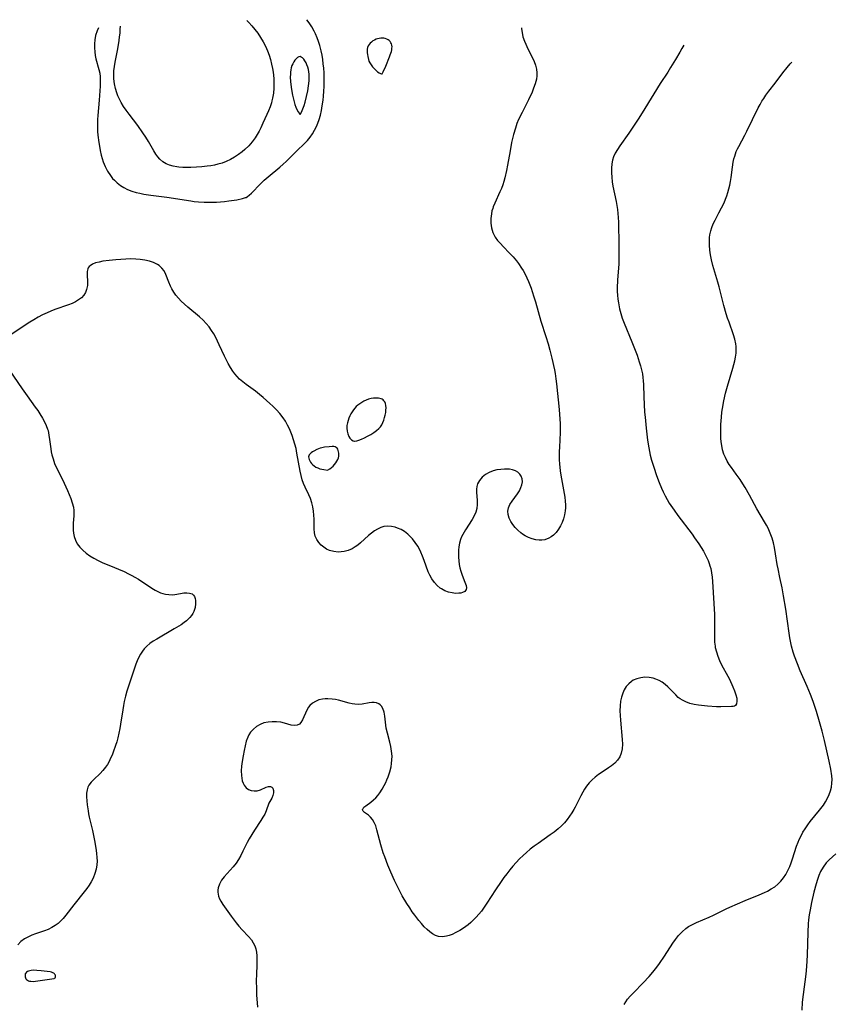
# Model space of a CAD drawing. Header units: inches. Extents: x 1073367 to 1082519, y 1569854 to 1574957.
# Tile 452 of 565: x 1078256 to 1078554, y 1574413 to 1574773. Entities that reach past the tile are written whole.
import ezdxf

# ---------------------------------------------------------------- set-up
doc = ezdxf.new("R2010")
doc.units = ezdxf.units.IN
doc.header["$MEASUREMENT"] = 0
doc.layers.add('CGG_CurvaNivelLidar_v1', color=7, linetype='Continuous', lineweight=30, true_color=0x008008)

msp = doc.modelspace()

# ---------------------------------------------------------------- linework, layer by layer
at = {"layer": 'CGG_CurvaNivelLidar_v1'}
for points in [[(1078338.9428, 1574772.6655, 70), (1078339.6926, 1574771.9028, 70), (1078340.8236, 1574770.6363, 70), (1078341.9061, 1574769.3207, 70), (1078342.9355, 1574767.9608, 70), (1078343.9748, 1574766.4484, 70), (1078344.9287, 1574764.8859, 70), (1078345.7764, 1574763.2685, 70), (1078346.5204, 1574761.5419, 70), (1078347.0938, 1574759.9549, 70), (1078347.5901, 1574758.3391, 70), (1078348.0104, 1574756.7012, 70), (1078348.3494, 1574755.0461, 70), (1078348.5495, 1574753.759, 70), (1078348.7706, 1574751.4422, 70), (1078348.8306, 1574749.6262, 70), (1078348.7914, 1574747.8187, 70), (1078348.6436, 1574746.029, 70), (1078348.3679, 1574744.2678, 70), (1078348.1326, 1574743.2448, 70), (1078347.9292, 1574742.5283, 70), (1078347.4336, 1574741.0709, 70), (1078346.8628, 1574739.6296, 70), (1078346.2455, 1574738.1967, 70), (1078344.8375, 1574735.0581, 70), (1078344.0436, 1574733.3645, 70), (1078343.4119, 1574732.1125, 70), (1078342.735, 1574730.8919, 70), (1078341.9967, 1574729.7151, 70), (1078340.8698, 1574728.1997, 70), (1078339.6195, 1574726.7876, 70), (1078338.2625, 1574725.4824, 70), (1078337.2118, 1574724.5976, 70), (1078335.872, 1574723.5699, 70), (1078334.4324, 1574722.6005, 70), (1078332.9265, 1574721.7349, 70), (1078331.3537, 1574720.9948, 70), (1078329.8744, 1574720.4515, 70), (1078328.35, 1574720.015, 70), (1078327.0576, 1574719.7222, 70), (1078325.7478, 1574719.4832, 70), (1078324.4256, 1574719.2907, 70), (1078322.4343, 1574719.0755, 70), (1078320.4714, 1574718.9278, 70), (1078318.5186, 1574718.8468, 70), (1078317.0288, 1574718.8399, 70), (1078315.5612, 1574718.8898, 70), (1078314.125, 1574719.0075, 70), (1078313.2984, 1574719.1139, 70), (1078311.9575, 1574719.362, 70), (1078310.6795, 1574719.718, 70), (1078309.482, 1574720.212, 70), (1078308.2463, 1574720.9685, 70), (1078307.15, 1574721.922, 70), (1078306.3859, 1574722.8003, 70), (1078305.6876, 1574723.7649, 70), (1078304.92, 1574724.9699, 70), (1078302.9666, 1574728.3374, 70), (1078301.9899, 1574729.9279, 70), (1078300.9528, 1574731.5072, 70), (1078299.0585, 1574734.2062, 70), (1078295.8944, 1574738.4015, 70), (1078294.8464, 1574739.8262, 70), (1078293.8856, 1574741.2117, 70), (1078292.9996, 1574742.6268, 70), (1078292.2235, 1574744.0883, 70), (1078291.784, 1574745.0962, 70), (1078291.405, 1574746.1283, 70), (1078290.917, 1574747.8032, 70), (1078290.5613, 1574749.5141, 70), (1078290.3408, 1574751.2493, 70), (1078290.2683, 1574752.9987, 70), (1078290.2827, 1574753.6307, 70), (1078290.3175, 1574754.2297, 70), (1078290.4977, 1574755.8144, 70), (1078290.7693, 1574757.3991, 70), (1078291.7294, 1574762.2431, 70), (1078292.2299, 1574765.3273, 70), (1078292.4152, 1574766.7186, 70), (1078292.5561, 1574768.0588, 70), (1078292.6544, 1574769.4572, 70), (1078292.698, 1574770.5749, 70)], [(1078338.5, 1574707.8063, 70), (1078338.6907, 1574707.8786, 70), (1078339.1262, 1574708.1863, 70), (1078339.763, 1574708.7146, 70), (1078340.5973, 1574709.4891, 70), (1078343.9083, 1574712.8547, 70), (1078345.267, 1574714.1782, 70), (1078346.7269, 1574715.4758, 70), (1078350.9973, 1574718.9857, 70), (1078352.2102, 1574720.0223, 70), (1078353.345, 1574721.067, 70), (1078354.4462, 1574722.141, 70), (1078357.225, 1574724.9081, 70), (1078359.9847, 1574727.5734, 70), (1078361.0793, 1574728.7373, 70), (1078362.0955, 1574729.9621, 70), (1078362.9575, 1574731.1872, 70), (1078363.7272, 1574732.4763, 70), (1078364.4062, 1574733.8208, 70), (1078364.938, 1574735.073, 70), (1078365.3958, 1574736.3602, 70), (1078365.8636, 1574737.992, 70), (1078366.2447, 1574739.6586, 70), (1078366.5598, 1574741.3502, 70), (1078366.8789, 1574743.5141, 70), (1078367.0361, 1574744.9696, 70), (1078367.1674, 1574746.7434, 70), (1078367.2427, 1574748.5239, 70), (1078367.2685, 1574750.3071, 70), (1078367.2458, 1574752.0895, 70), (1078367.1907, 1574753.4921, 70), (1078367.0705, 1574755.2312, 70), (1078366.9196, 1574756.8222, 70), (1078366.7256, 1574758.4043, 70), (1078366.4765, 1574759.9731, 70), (1078366.1564, 1574761.5236, 70), (1078365.6262, 1574763.4708, 70), (1078365.1499, 1574764.9081, 70), (1078364.6136, 1574766.3221, 70), (1078364.0178, 1574767.7092, 70), (1078363.5373, 1574768.7127, 70), (1078362.686, 1574770.2737, 70), (1078361.7422, 1574771.7796, 70), (1078360.9209, 1574772.9372, 70)], [(1078439.4742, 1574770.0172, 70), (1078439.4685, 1574769.5934, 70), (1078439.6073, 1574768.2904, 70), (1078439.963, 1574766.6854, 70), (1078440.4879, 1574765.079, 70), (1078440.9456, 1574763.9504, 70), (1078441.7318, 1574762.2965, 70), (1078443.3952, 1574759.0239, 70), (1078444.0017, 1574757.6556, 70), (1078444.5044, 1574756.278, 70), (1078444.8676, 1574754.8868, 70), (1078445.0407, 1574753.4886, 70), (1078445.0118, 1574752.3385, 70), (1078444.8473, 1574751.184, 70), (1078444.4232, 1574749.5112, 70), (1078443.8389, 1574747.829, 70), (1078443.2722, 1574746.4281, 70), (1078441.9838, 1574743.6157, 70), (1078439.611, 1574738.9619, 70), (1078438.3609, 1574736.3574, 70), (1078437.7583, 1574734.906, 70), (1078437.1842, 1574733.2775, 70), (1078436.4921, 1574730.8728, 70), (1078435.8218, 1574727.9451, 70), (1078435.2383, 1574724.9659, 70), (1078434.3142, 1574719.678, 70), (1078433.9493, 1574717.748, 70), (1078433.3525, 1574715.0779, 70), (1078432.9903, 1574713.7685, 70), (1078432.5584, 1574712.4484, 70), (1078432.0721, 1574711.1532, 70), (1078431.5411, 1574709.8838, 70), (1078429.6651, 1574705.8159, 70), (1078429.1127, 1574704.4866, 70), (1078428.8758, 1574703.8337, 70), (1078428.6023, 1574702.9267, 70), (1078428.3909, 1574701.9272, 70), (1078428.2105, 1574700.2032, 70), (1078428.239, 1574698.4716, 70), (1078428.4805, 1574696.7635, 70), (1078428.9582, 1574695.1129, 70), (1078429.2915, 1574694.3333, 70), (1078429.8166, 1574693.3776, 70), (1078430.6823, 1574692.1515, 70), (1078431.6798, 1574690.9792, 70), (1078432.697, 1574689.9047, 70), (1078435.0706, 1574687.5057, 70), (1078436.3616, 1574686.1342, 70), (1078437.59, 1574684.6998, 70), (1078438.3464, 1574683.7094, 70), (1078439.4554, 1574682.0477, 70), (1078440.0158, 1574681.0959, 70), (1078440.7029, 1574679.8188, 70), (1078441.3433, 1574678.512, 70), (1078441.9411, 1574677.1802, 70), (1078442.9268, 1574674.7082, 70), (1078443.3744, 1574673.4512, 70), (1078443.988, 1574671.5626, 70), (1078444.555, 1574669.656, 70), (1078446.5429, 1574662.5794, 70), (1078448.3334, 1574657.0264, 70), (1078449.1685, 1574654.2837, 70), (1078449.7834, 1574652.0451, 70), (1078450.5084, 1574649.1053, 70), (1078451.4421, 1574644.7874, 70), (1078451.6964, 1574643.4192, 70), (1078451.9922, 1574641.5193, 70), (1078452.234, 1574639.6103, 70), (1078453.1938, 1574630.2416, 70), (1078453.4917, 1574626.7783, 70), (1078453.5817, 1574625.1285, 70), (1078453.6135, 1574623.4799, 70), (1078453.5765, 1574621.8808, 70), (1078453.2654, 1574616.5071, 70), (1078453.2052, 1574614.9367, 70), (1078453.1929, 1574613.3637, 70), (1078453.2392, 1574611.8829, 70), (1078453.3363, 1574610.4007, 70), (1078453.6067, 1574607.7901, 70), (1078453.8142, 1574606.2895, 70), (1078455.2105, 1574598.1716, 70), (1078455.3906, 1574596.7466, 70), (1078455.4959, 1574595.3356, 70), (1078455.5082, 1574594.261, 70), (1078455.4448, 1574593.1998, 70), (1078455.2097, 1574591.7352, 70), (1078454.8225, 1574590.3107, 70), (1078454.3077, 1574588.9442, 70), (1078453.6751, 1574587.6425, 70), (1078452.9291, 1574586.4234, 70), (1078452.0752, 1574585.3122, 70), (1078451.1131, 1574584.3389, 70), (1078450.2872, 1574583.6979, 70), (1078449.4032, 1574583.1716, 70), (1078447.8972, 1574582.6038, 70), (1078446.9175, 1574582.4439, 70), (1078445.9115, 1574582.424, 70), (1078444.6018, 1574582.5841, 70), (1078443.2919, 1574582.9243, 70), (1078442.0028, 1574583.4203, 70), (1078440.7569, 1574584.0573, 70), (1078439.7717, 1574584.6869, 70), (1078439.1569, 1574585.1446, 70), (1078438.0954, 1574586.0734, 70), (1078437.1329, 1574587.0862, 70), (1078436.2779, 1574588.1567, 70), (1078435.545, 1574589.2625, 70), (1078434.8947, 1574590.5289, 70), (1078434.4835, 1574591.8003, 70), (1078434.3826, 1574593.0638, 70), (1078434.6473, 1574594.3157, 70), (1078435.2035, 1574595.5492, 70), (1078435.9551, 1574596.7663, 70), (1078437.9039, 1574599.4583, 70), (1078438.6279, 1574600.5568, 70), (1078439.2215, 1574601.6707, 70), (1078439.602, 1574602.7249, 70), (1078439.7711, 1574603.7718, 70), (1078439.6782, 1574604.8676, 70), (1078439.3079, 1574605.8802, 70), (1078438.7752, 1574606.6559, 70), (1078438.0723, 1574607.3125, 70), (1078437.2227, 1574607.8271, 70), (1078436.1555, 1574608.2052, 70), (1078434.9768, 1574608.4147, 70), (1078433.7225, 1574608.4812, 70), (1078433.2113, 1574608.4725, 70), (1078431.8286, 1574608.3668, 70), (1078430.4394, 1574608.1413, 70), (1078429.0773, 1574607.7868, 70), (1078427.5713, 1574607.198, 70), (1078426.1967, 1574606.4248, 70), (1078424.9976, 1574605.4656, 70), (1078424.0351, 1574604.3491, 70), (1078423.3703, 1574603.0926, 70), (1078423.1059, 1574602.1038, 70), (1078422.9907, 1574601.0633, 70), (1078422.9814, 1574599.9872, 70), (1078423.2051, 1574596.9465, 70), (1078423.2615, 1574595.4962, 70), (1078423.1327, 1574594.067, 70), (1078422.7362, 1574592.6787, 70), (1078422.1157, 1574591.3121, 70), (1078421.339, 1574589.959, 70), (1078418.9116, 1574586.2544, 70), (1078418.4025, 1574585.4146, 70), (1078417.9307, 1574584.5559, 70), (1078417.4881, 1574583.6233, 70), (1078417.1182, 1574582.6615, 70), (1078416.7609, 1574581.3626, 70), (1078416.5275, 1574580.0237, 70), (1078416.4032, 1574578.7625, 70), (1078416.3562, 1574577.4898, 70), (1078416.3804, 1574576.2161, 70), (1078416.4784, 1574574.8835, 70), (1078416.6461, 1574573.5752, 70), (1078416.8874, 1574572.2854, 70), (1078417.2123, 1574571.0537, 70), (1078417.7001, 1574569.703, 70), (1078418.7469, 1574567.1065, 70), (1078419.1191, 1574565.9031, 70), (1078419.2488, 1574565.0538, 70), (1078419.1401, 1574564.3393, 70), (1078418.6401, 1574563.7013, 70), (1078417.8063, 1574563.2597, 70), (1078417.2778, 1574563.1099, 70), (1078416.4906, 1574562.9951, 70), (1078415.2978, 1574562.9927, 70), (1078414.0233, 1574563.1553, 70), (1078412.7153, 1574563.4746, 70), (1078411.4185, 1574563.9536, 70), (1078410.1775, 1574564.6067, 70), (1078409.7252, 1574564.9078, 70), (1078408.5787, 1574565.8617, 70), (1078407.5435, 1574566.9931, 70), (1078406.6284, 1574568.2682, 70), (1078405.848, 1574569.6639, 70), (1078405.3103, 1574570.8937, 70), (1078403.843, 1574575.0329, 70), (1078403.255, 1574576.5753, 70), (1078402.597, 1574578.0888, 70), (1078402.2921, 1574578.7132, 70), (1078401.4774, 1574580.1978, 70), (1078400.5676, 1574581.6057, 70), (1078399.5585, 1574582.9144, 70), (1078398.7446, 1574583.8022, 70), (1078397.7798, 1574584.6921, 70), (1078396.6072, 1574585.5713, 70), (1078395.3691, 1574586.308, 70), (1078394.0841, 1574586.8947, 70), (1078393.2492, 1574587.182, 70), (1078391.8623, 1574587.4884, 70), (1078390.4721, 1574587.574, 70), (1078389.1025, 1574587.4106, 70), (1078387.9335, 1574587.0432, 70), (1078386.7949, 1574586.4992, 70), (1078385.6834, 1574585.8189, 70), (1078384.5706, 1574585.016, 70), (1078383.4825, 1574584.1363, 70), (1078380.5075, 1574581.4828, 70), (1078379.5296, 1574580.6805, 70), (1078378.5162, 1574579.9531, 70), (1078377.4602, 1574579.329, 70), (1078376.0093, 1574578.7072, 70), (1078374.5062, 1574578.3091, 70), (1078373.4194, 1574578.1611, 70), (1078372.3352, 1574578.1178, 70), (1078370.7105, 1574578.2454, 70), (1078369.1736, 1574578.6405, 70), (1078368.069, 1574579.1597, 70), (1078367.0528, 1574579.8356, 70), (1078366.1288, 1574580.6323, 70), (1078365.2394, 1574581.6097, 70), (1078364.5087, 1574582.688, 70), (1078363.9839, 1574583.8662, 70), (1078363.6898, 1574585.1888, 70), (1078363.5763, 1574586.5988, 70), (1078363.535, 1574590.1788, 70), (1078363.4852, 1574591.617, 70), (1078363.3604, 1574593.0608, 70), (1078363.1028, 1574594.6251, 70), (1078362.719, 1574596.1654, 70), (1078362.2143, 1574597.6666, 70), (1078361.6217, 1574599.0705, 70), (1078360.3141, 1574601.8094, 70), (1078359.7033, 1574603.186, 70), (1078359.1964, 1574604.5902, 70), (1078358.7752, 1574606.1218, 70), (1078358.4287, 1574607.7053, 70), (1078357.2776, 1574614.3417, 70), (1078356.9299, 1574615.9596, 70), (1078356.5283, 1574617.5683, 70), (1078356.0709, 1574619.1616, 70), (1078355.5524, 1574620.7321, 70), (1078355.0894, 1574621.9601, 70), (1078354.5731, 1574623.162, 70), (1078353.8614, 1574624.5835, 70), (1078353.0617, 1574625.953, 70), (1078352.1759, 1574627.265, 70), (1078351.0082, 1574628.7503, 70), (1078349.7462, 1574630.1561, 70), (1078348.4148, 1574631.4917, 70), (1078347.4074, 1574632.4369, 70), (1078344.9631, 1574634.6482, 70), (1078343.569, 1574635.8197, 70), (1078342.1393, 1574636.948, 70), (1078338.7457, 1574639.4385, 70), (1078337.5014, 1574640.3955, 70), (1078336.3195, 1574641.4112, 70), (1078335.4169, 1574642.3111, 70), (1078334.5784, 1574643.2723, 70), (1078333.8057, 1574644.2912, 70), (1078332.9156, 1574645.6653, 70), (1078332.1035, 1574647.1051, 70), (1078330.7503, 1574649.8055, 70), (1078328.8555, 1574653.902, 70), (1078327.5474, 1574656.5924, 70), (1078326.8167, 1574657.9371, 70), (1078326.0272, 1574659.2368, 70), (1078325.1602, 1574660.4764, 70), (1078324.0936, 1574661.764, 70), (1078322.93, 1574662.9711, 70), (1078321.6047, 1574664.1879, 70), (1078317.3105, 1574667.7637, 70), (1078316.084, 1574668.8277, 70), (1078314.9168, 1574669.9331, 70), (1078313.9297, 1574670.9881, 70), (1078313.0234, 1574672.0917, 70), (1078312.2091, 1574673.2414, 70), (1078311.5015, 1574674.4361, 70), (1078311.0397, 1574675.3783, 70), (1078310.4348, 1574676.8451, 70), (1078309.3178, 1574679.7079, 70), (1078308.6507, 1574681.0092, 70), (1078307.8908, 1574682.0539, 70), (1078307.29, 1574682.6438, 70), (1078306.8641, 1574682.9781, 70), (1078306.2135, 1574683.3964, 70), (1078304.8279, 1574684.0481, 70), (1078303.2995, 1574684.5384, 70), (1078301.666, 1574684.8993, 70), (1078299.9577, 1574685.1518, 70), (1078298.3485, 1574685.2964, 70), (1078296.4152, 1574685.36, 70), (1078294.6214, 1574685.3222, 70), (1078292.8285, 1574685.2166, 70), (1078291.0516, 1574685.0661, 70), (1078288.6061, 1574684.8106, 70), (1078286.323, 1574684.5026, 70), (1078284.9193, 1574684.2378, 70), (1078283.6359, 1574683.8999, 70), (1078282.5121, 1574683.4619, 70), (1078281.597, 1574682.8901, 70), (1078281.2882, 1574682.5992, 70), (1078280.9291, 1574682.1062, 70), (1078280.7683, 1574681.7678, 70), (1078280.5374, 1574680.737, 70), (1078280.5358, 1574679.5673, 70), (1078280.7154, 1574677, 70), (1078280.6372, 1574675.5972, 70), (1078280.3446, 1574674.2074, 70), (1078279.9141, 1574673.1208, 70), (1078279.2966, 1574672.1206, 70), (1078278.4371, 1574671.191, 70), (1078277.3966, 1574670.3823, 70), (1078276.2747, 1574669.7136, 70), (1078275.052, 1574669.1255, 70), (1078273.7526, 1574668.6032, 70), (1078268.7015, 1574666.8653, 70), (1078267.2742, 1574666.3101, 70), (1078265.8575, 1574665.6987, 70), (1078264.2151, 1574664.9084, 70), (1078262.5998, 1574664.0496, 70), (1078261.0156, 1574663.1314, 70), (1078259.5308, 1574662.2051, 70), (1078251.6614, 1574657.0481, 70)], [(1078284.6228, 1574769.9195, 70), (1078284.1602, 1574768.8291, 70), (1078283.6246, 1574767.0968, 70), (1078283.3175, 1574765.585, 70), (1078283.1624, 1574764.042, 70), (1078283.1682, 1574762.6219, 70), (1078283.2935, 1574761.2006, 70), (1078283.5125, 1574759.7885, 70), (1078283.7441, 1574758.6723, 70), (1078284.8345, 1574754.6576, 70), (1078285.1219, 1574753.3092, 70), (1078285.2806, 1574752.0732, 70), (1078285.3449, 1574750.3391, 70), (1078285.286, 1574748.5764, 70), (1078284.9298, 1574743.5158, 70), (1078284.4136, 1574737.8623, 70), (1078284.3202, 1574736.3725, 70), (1078284.2785, 1574734.8753, 70), (1078284.2904, 1574733.3741, 70), (1078284.3485, 1574732.0308, 70), (1078284.4492, 1574730.6888, 70), (1078284.7711, 1574728.0217, 70), (1078284.9861, 1574726.7003, 70), (1078285.3022, 1574725.0469, 70), (1078285.6741, 1574723.4156, 70), (1078286.0107, 1574722.168, 70), (1078286.4024, 1574720.9462, 70), (1078287.1227, 1574719.1638, 70), (1078287.995, 1574717.4701, 70), (1078289.0213, 1574715.8865, 70), (1078289.8557, 1574714.8405, 70), (1078290.487, 1574714.1628, 70), (1078291.5644, 1574713.1825, 70), (1078292.7309, 1574712.3035, 70), (1078293.9736, 1574711.524, 70), (1078295.2843, 1574710.8484, 70), (1078296.8178, 1574710.2238, 70), (1078298.4131, 1574709.7254, 70), (1078299.8049, 1574709.3924, 70), (1078301.2233, 1574709.1237, 70), (1078303.8115, 1574708.747, 70), (1078309.6988, 1574707.995, 70), (1078318.3977, 1574706.6062, 70), (1078319.7332, 1574706.4318, 70), (1078321.2074, 1574706.294, 70), (1078323.3209, 1574706.1812, 70), (1078325.5522, 1574706.1504, 70), (1078327.8234, 1574706.2023, 70), (1078329.3323, 1574706.2843, 70), (1078330.8011, 1574706.4064, 70), (1078332.3825, 1574706.5906, 70), (1078335.2309, 1574707.052, 70), (1078337.3696, 1574707.5062, 70), (1078338.5, 1574707.8063, 70)], [(1078498.7427, 1574763.6509, 70.5), (1078498.1147, 1574762.4446, 70.5), (1078497.3599, 1574761.0762, 70.5), (1078495.7866, 1574758.3774, 70.5), (1078493.9696, 1574755.3912, 70.5), (1078492.9343, 1574753.7605, 70.5), (1078490.1884, 1574749.5733, 70.5), (1078484.5696, 1574740.4379, 70.5), (1078482.2837, 1574736.8478, 70.5), (1078478.6628, 1574731.4306, 70.5), (1078475.369, 1574726.79, 70.5), (1078474.4772, 1574725.4683, 70.5), (1078473.6857, 1574724.1281, 70.5), (1078473.0523, 1574722.7391, 70.5), (1078472.6785, 1574721.5127, 70.5), (1078472.4399, 1574720.2406, 70.5), (1078472.2993, 1574718.5752, 70.5), (1078472.3021, 1574716.8689, 70.5), (1078472.4071, 1574715.2507, 70.5), (1078472.6033, 1574713.6191, 70.5), (1078472.8717, 1574712.0483, 70.5), (1078474.0441, 1574706.4305, 70.5), (1078474.3163, 1574704.9472, 70.5), (1078474.5422, 1574703.4563, 70.5), (1078474.7047, 1574701.992, 70.5), (1078474.8125, 1574700.5217, 70.5), (1078474.8805, 1574698.8351, 70.5), (1078475.0509, 1574690.2766, 70.5), (1078475.0536, 1574686.7452, 70.5), (1078474.9652, 1574683.53, 70.5), (1078474.538, 1574677.5665, 70.5), (1078474.418, 1574674.8573, 70.5), (1078474.425, 1574673.5076, 70.5), (1078474.4988, 1574672.104, 70.5), (1078474.6401, 1574670.7067, 70.5), (1078474.8466, 1574669.3177, 70.5), (1078475.2919, 1574667.1728, 70.5), (1078475.7466, 1574665.4531, 70.5), (1078476.2869, 1574663.7561, 70.5), (1078477.0039, 1574661.8591, 70.5), (1078479.8302, 1574655.0668, 70.5), (1078481.6727, 1574650.1868, 70.5), (1078482.5114, 1574647.727, 70.5), (1078482.9655, 1574646.2573, 70.5), (1078483.3626, 1574644.7809, 70.5), (1078483.6764, 1574643.2915, 70.5), (1078483.8618, 1574642.0125, 70.5), (1078483.9829, 1574640.7218, 70.5), (1078484.0551, 1574639.4219, 70.5), (1078484.1509, 1574634.9402, 70.5), (1078484.2544, 1574632.0747, 70.5), (1078484.4425, 1574629.2497, 70.5), (1078484.5994, 1574627.4305, 70.5), (1078485.0009, 1574623.4805, 70.5), (1078485.5552, 1574618.9975, 70.5), (1078485.9879, 1574616.2631, 70.5), (1078486.5321, 1574613.611, 70.5), (1078487.0123, 1574611.7711, 70.5), (1078487.8267, 1574609.14, 70.5), (1078488.8379, 1574606.1724, 70.5), (1078489.78, 1574603.5844, 70.5), (1078490.617, 1574601.5192, 70.5), (1078491.2459, 1574600.0971, 70.5), (1078491.9202, 1574598.6999, 70.5), (1078492.655, 1574597.3361, 70.5), (1078493.4639, 1574596.0067, 70.5), (1078495.2259, 1574593.4213, 70.5), (1078496.6175, 1574591.4939, 70.5), (1078501.8251, 1574584.6262, 70.5), (1078502.7277, 1574583.3644, 70.5), (1078504.2434, 1574581.1149, 70.5), (1078505.95, 1574578.3666, 70.5), (1078506.8572, 1574576.7339, 70.5), (1078507.6529, 1574575.0676, 70.5), (1078508.111, 1574573.8979, 70.5), (1078508.3703, 1574573.0965, 70.5), (1078508.6424, 1574572.0411, 70.5), (1078508.9308, 1574570.4777, 70.5), (1078509.1257, 1574568.8839, 70.5), (1078509.2581, 1574567.2672, 70.5), (1078509.9661, 1574555.216, 70.5), (1078510.0412, 1574552.4337, 70.5), (1078510.0038, 1574546.7103, 70.5), (1078510.0741, 1574545.1741, 70.5), (1078510.2469, 1574543.6568, 70.5), (1078510.3243, 1574543.2081, 70.5), (1078510.7115, 1574541.5669, 70.5), (1078511.2349, 1574539.9552, 70.5), (1078511.8712, 1574538.3764, 70.5), (1078512.6034, 1574536.8369, 70.5), (1078514.8667, 1574532.7115, 70.5), (1078515.4508, 1574531.5443, 70.5), (1078516.702, 1574528.8177, 70.5), (1078517.3275, 1574527.3075, 70.5), (1078517.8291, 1574525.8738, 70.5), (1078518.1319, 1574524.6609, 70.5), (1078518.2103, 1574524.1274, 70.5), (1078518.2397, 1574523.5699, 70.5), (1078518.1133, 1574522.5841, 70.5), (1078517.7525, 1574521.9232, 70.5), (1078517.3619, 1574521.6953, 70.5), (1078516.8502, 1574521.6049, 70.5), (1078516.2032, 1574521.5751, 70.5), (1078512.3212, 1574521.4656, 70.5), (1078510.7489, 1574521.4958, 70.5), (1078507.4441, 1574521.7413, 70.5), (1078504.1864, 1574522.1003, 70.5), (1078502.5859, 1574522.3673, 70.5), (1078501.0349, 1574522.735, 70.5), (1078499.5407, 1574523.247, 70.5), (1078498.2733, 1574523.8619, 70.5), (1078497.4969, 1574524.3586, 70.5), (1078496.7685, 1574524.9205, 70.5), (1078495.8198, 1574525.7944, 70.5), (1078492.9963, 1574528.789, 70.5), (1078491.9991, 1574529.6528, 70.5), (1078490.9192, 1574530.4226, 70.5), (1078489.7719, 1574531.085, 70.5), (1078488.5701, 1574531.621, 70.5), (1078487.5698, 1574531.9425, 70.5), (1078486.0783, 1574532.212, 70.5), (1078484.5682, 1574532.2665, 70.5), (1078483.0756, 1574532.118, 70.5), (1078481.6386, 1574531.7628, 70.5), (1078480.3001, 1574531.1819, 70.5), (1078479.6166, 1574530.7503, 70.5), (1078478.6251, 1574529.8928, 70.5), (1078477.7644, 1574528.866, 70.5), (1078477.0331, 1574527.7026, 70.5), (1078476.4369, 1574526.427, 70.5), (1078475.9761, 1574525.0313, 70.5), (1078475.6573, 1574523.5617, 70.5), (1078475.453, 1574521.7768, 70.5), (1078475.4026, 1574519.9459, 70.5), (1078475.4634, 1574518.2773, 70.5), (1078475.585, 1574516.5994, 70.5), (1078476.261, 1574509.4836, 70.5), (1078476.3448, 1574507.7456, 70.5), (1078476.2703, 1574506.089, 70.5), (1078475.921, 1574504.4509, 70.5), (1078475.3318, 1574503.1594, 70.5), (1078474.5102, 1574501.9716, 70.5), (1078473.5053, 1574500.8809, 70.5), (1078472.3548, 1574499.8861, 70.5), (1078471.2563, 1574499.0909, 70.5), (1078468.9315, 1574497.5674, 70.5), (1078467.6354, 1574496.6703, 70.5), (1078466.379, 1574495.7083, 70.5), (1078465.219, 1574494.6979, 70.5), (1078464.1439, 1574493.6069, 70.5), (1078463.1785, 1574492.4254, 70.5), (1078462.4782, 1574491.3788, 70.5), (1078461.8425, 1574490.2789, 70.5), (1078461.1385, 1574488.9306, 70.5), (1078459.0794, 1574484.7741, 70.5), (1078458.6139, 1574483.9158, 70.5), (1078457.8676, 1574482.6663, 70.5), (1078457.0278, 1574481.4125, 70.5), (1078456.1222, 1574480.2038, 70.5), (1078455.1497, 1574479.0473, 70.5), (1078454.1057, 1574477.9528, 70.5), (1078452.7946, 1574476.7622, 70.5), (1078451.4049, 1574475.6446, 70.5), (1078449.9614, 1574474.5761, 70.5), (1078445.5064, 1574471.4704, 70.5), (1078444.0345, 1574470.4089, 70.5), (1078442.596, 1574469.3035, 70.5), (1078441.271, 1574468.1961, 70.5), (1078439.9878, 1574467.0384, 70.5), (1078438.7435, 1574465.8363, 70.5), (1078437.4653, 1574464.5129, 70.5), (1078436.2239, 1574463.1195, 70.5), (1078435.1063, 1574461.7616, 70.5), (1078434.0283, 1574460.3661, 70.5), (1078432.9816, 1574458.941, 70.5), (1078431.9562, 1574457.4871, 70.5), (1078429.9653, 1574454.5271, 70.5), (1078426.7672, 1574449.5507, 70.5), (1078425.792, 1574448.1122, 70.5), (1078424.7677, 1574446.718, 70.5), (1078423.8465, 1574445.5833, 70.5), (1078422.8792, 1574444.4955, 70.5), (1078421.8704, 1574443.4569, 70.5), (1078420.9212, 1574442.562, 70.5), (1078419.9368, 1574441.7214, 70.5), (1078419.0791, 1574441.0623, 70.5), (1078418.1998, 1574440.4467, 70.5), (1078416.8246, 1574439.5856, 70.5), (1078415.4284, 1574438.8279, 70.5), (1078414.026, 1574438.1881, 70.5), (1078412.9926, 1574437.8046, 70.5), (1078411.9693, 1574437.5134, 70.5), (1078410.4931, 1574437.2928, 70.5), (1078409.0726, 1574437.389, 70.5), (1078407.9637, 1574437.7511, 70.5), (1078406.8972, 1574438.3325, 70.5), (1078405.8636, 1574439.0847, 70.5), (1078404.8553, 1574439.9685, 70.5), (1078403.8227, 1574440.9995, 70.5), (1078402.8127, 1574442.1172, 70.5), (1078401.8285, 1574443.3053, 70.5), (1078400.4247, 1574445.1582, 70.5), (1078399.478, 1574446.482, 70.5), (1078398.5517, 1574447.8359, 70.5), (1078397.4749, 1574449.4995, 70.5), (1078395.7794, 1574452.3272, 70.5), (1078394.3803, 1574454.9323, 70.5), (1078392.9573, 1574457.9069, 70.5), (1078391.6105, 1574460.9913, 70.5), (1078390.5784, 1574463.5041, 70.5), (1078389.4082, 1574466.5453, 70.5), (1078388.8756, 1574468.0654, 70.5), (1078387.9836, 1574470.9781, 70.5), (1078386.5184, 1574476.446, 70.5), (1078386.0818, 1574477.8657, 70.5), (1078385.5721, 1574479.1505, 70.5), (1078384.9397, 1574480.2522, 70.5), (1078384.2159, 1574481.0792, 70.5), (1078383.4225, 1574481.752, 70.5), (1078381.9589, 1574482.8198, 70.5), (1078381.465, 1574483.2944, 70.5), (1078381.3182, 1574483.5364, 70.5), (1078381.2618, 1574483.8536, 70.5), (1078381.3653, 1574484.1709, 70.5), (1078381.4487, 1574484.3041, 70.5), (1078381.7874, 1574484.6838, 70.5), (1078382.478, 1574485.2445, 70.5), (1078384.314, 1574486.561, 70.5), (1078385.3153, 1574487.3814, 70.5), (1078386.1151, 1574488.161, 70.5), (1078386.8834, 1574489.0332, 70.5), (1078387.6102, 1574489.9869, 70.5), (1078388.4433, 1574491.2696, 70.5), (1078389.2031, 1574492.6385, 70.5), (1078389.7317, 1574493.7189, 70.5), (1078390.2018, 1574494.7907, 70.5), (1078390.6336, 1574495.8841, 70.5), (1078391.2355, 1574497.6506, 70.5), (1078391.6996, 1574499.4515, 70.5), (1078391.9234, 1574500.7753, 70.5), (1078392.0458, 1574502.1082, 70.5), (1078392.0624, 1574503.4426, 70.5), (1078391.9202, 1574505.2013, 70.5), (1078391.6288, 1574506.9402, 70.5), (1078391.2525, 1574508.5775, 70.5), (1078390.4128, 1574511.7636, 70.5), (1078389.9677, 1574513.6807, 70.5), (1078389.7845, 1574514.7628, 70.5), (1078389.3867, 1574518.0047, 70.5), (1078389.128, 1574519.4988, 70.5), (1078388.7158, 1574520.8234, 70.5), (1078388.2088, 1574521.7111, 70.5), (1078387.7538, 1574522.1977, 70.5), (1078387.2329, 1574522.5624, 70.5), (1078386.4224, 1574522.8785, 70.5), (1078385.5492, 1574523.0094, 70.5), (1078384.6203, 1574523.0017, 70.5), (1078383.6602, 1574522.889, 70.5), (1078381.1244, 1574522.4418, 70.5), (1078379.8453, 1574522.3648, 70.5), (1078378.5097, 1574522.4299, 70.5), (1078377.4686, 1574522.5775, 70.5), (1078376.4187, 1574522.7969, 70.5), (1078372.5222, 1574523.8466, 70.5), (1078371.3378, 1574524.1092, 70.5), (1078370.1508, 1574524.3054, 70.5), (1078368.5806, 1574524.4242, 70.5), (1078367.6063, 1574524.3973, 70.5), (1078366.6543, 1574524.285, 70.5), (1078365.3099, 1574523.9603, 70.5), (1078364.0617, 1574523.4599, 70.5), (1078362.9423, 1574522.7944, 70.5), (1078361.9913, 1574521.965, 70.5), (1078361.5091, 1574521.3755, 70.5), (1078360.8409, 1574520.2448, 70.5), (1078359.3427, 1574516.7206, 70.5), (1078358.6922, 1574515.6859, 70.5), (1078358.1666, 1574515.1529, 70.5), (1078357.3125, 1574514.6975, 70.5), (1078356.2959, 1574514.5956, 70.5), (1078355.1777, 1574514.7815, 70.5), (1078352.707, 1574515.4895, 70.5), (1078351.3395, 1574515.8094, 70.5), (1078349.8162, 1574515.9973, 70.5), (1078348.2439, 1574516.021, 70.5), (1078346.7029, 1574515.8807, 70.5), (1078345.1969, 1574515.5478, 70.5), (1078343.7984, 1574515.0051, 70.5), (1078342.4999, 1574514.2607, 70.5), (1078341.3334, 1574513.3288, 70.5), (1078340.3398, 1574512.2114, 70.5), (1078339.7249, 1574511.2391, 70.5), (1078339.2977, 1574510.3639, 70.5), (1078338.7318, 1574508.836, 70.5), (1078338.287, 1574507.2137, 70.5), (1078337.9264, 1574505.5307, 70.5), (1078337.5739, 1574503.5271, 70.5), (1078337.259, 1574501.4592, 70.5), (1078337.0459, 1574499.6981, 70.5), (1078336.9258, 1574497.9833, 70.5), (1078336.9452, 1574496.3422, 70.5), (1078337.0611, 1574495.3123, 70.5), (1078337.2719, 1574494.3438, 70.5), (1078337.5523, 1574493.534, 70.5), (1078337.921, 1574492.8015, 70.5), (1078338.6724, 1574491.8443, 70.5), (1078339.6059, 1574491.157, 70.5), (1078340.581, 1574490.7989, 70.5), (1078341.6211, 1574490.6781, 70.5), (1078342.6699, 1574490.7713, 70.5), (1078343.89, 1574491.1273, 70.5), (1078346.0627, 1574492.0676, 70.5), (1078346.8623, 1574492.3097, 70.5), (1078347.5856, 1574492.2958, 70.5), (1078348.0848, 1574492.0545, 70.5), (1078348.418, 1574491.6613, 70.5), (1078348.6745, 1574490.833, 70.5), (1078348.6485, 1574489.9288, 70.5), (1078348.4201, 1574488.9659, 70.5), (1078348.0357, 1574488.0175, 70.5), (1078347.0434, 1574486.1599, 70.5), (1078346.0284, 1574483.3329, 70.5), (1078345.4965, 1574482.2137, 70.5), (1078344.8415, 1574481.0531, 70.5), (1078344.0973, 1574479.8583, 70.5), (1078341.7832, 1574476.3706, 70.5), (1078340.7669, 1574474.7844, 70.5), (1078339.8057, 1574473.1507, 70.5), (1078339.0779, 1574471.7731, 70.5), (1078337.5297, 1574468.6008, 70.5), (1078336.7301, 1574467.0403, 70.5), (1078335.8564, 1574465.5346, 70.5), (1078334.9898, 1574464.264, 70.5), (1078333.9312, 1574462.9135, 70.5), (1078332.8235, 1574461.6299, 70.5), (1078330.6388, 1574459.1884, 70.5), (1078329.6938, 1574457.9583, 70.5), (1078328.9359, 1574456.6075, 70.5), (1078328.4651, 1574455.1925, 70.5), (1078328.3503, 1574454.3951, 70.5), (1078328.3468, 1574453.5921, 70.5), (1078328.6074, 1574452.1985, 70.5), (1078328.9646, 1574451.2346, 70.5), (1078329.4395, 1574450.2852, 70.5), (1078330.1332, 1574449.165, 70.5), (1078333.2726, 1574444.802, 70.5), (1078335.0406, 1574442.4626, 70.5), (1078336.0643, 1574441.2254, 70.5), (1078337.2602, 1574439.8908, 70.5), (1078339.596, 1574437.3834, 70.5), (1078340.6169, 1574436.1284, 70.5), (1078341.2852, 1574435.0998, 70.5), (1078341.8269, 1574434.0162, 70.5), (1078342.2232, 1574432.8805, 70.5), (1078342.4724, 1574431.6255, 70.5), (1078342.5866, 1574430.3216, 70.5), (1078342.6141, 1574428.9748, 70.5), (1078342.5835, 1574427.2291, 70.5), (1078342.4302, 1574423.2646, 70.5), (1078342.4097, 1574421.5145, 70.5), (1078342.4456, 1574417.8881, 70.5), (1078342.5195, 1574416.029, 70.5), (1078342.899, 1574411.5752, 70.5)], [(1078476.985, 1574412.4615, 71), (1078477.5429, 1574413.4792, 71), (1078478.2174, 1574414.4451, 71), (1078479.1623, 1574415.5766, 71), (1078480.3343, 1574416.8086, 71), (1078483.9602, 1574420.3901, 71), (1078486.1279, 1574422.7349, 71), (1078487.5189, 1574424.3839, 71), (1078488.942, 1574426.2221, 71), (1078489.8881, 1574427.5249, 71), (1078491.7098, 1574430.1788, 71), (1078494.8369, 1574434.9483, 71), (1078495.7396, 1574436.2494, 71), (1078496.8888, 1574437.7339, 71), (1078498.1322, 1574439.0995, 71), (1078499.4977, 1574440.3049, 71), (1078500.552, 1574441.038, 71), (1078501.9635, 1574441.8313, 71), (1078503.4466, 1574442.5283, 71), (1078508.0702, 1574444.4799, 71), (1078509.6149, 1574445.214, 71), (1078514.2461, 1574447.5423, 71), (1078515.6571, 1574448.1911, 71), (1078521.1955, 1574450.5762, 71), (1078526.3156, 1574452.6133, 71), (1078528.3699, 1574453.5109, 71), (1078529.4353, 1574454.0364, 71), (1078530.7757, 1574454.7914, 71), (1078532.0426, 1574455.6303, 71), (1078533.219, 1574456.5626, 71), (1078534.2829, 1574457.6032, 71), (1078535.2536, 1574458.8157, 71), (1078536.1017, 1574460.1365, 71), (1078536.8511, 1574461.5403, 71), (1078537.519, 1574463.0067, 71), (1078538.0502, 1574464.3448, 71), (1078538.5766, 1574465.8516, 71), (1078540.0616, 1574470.4424, 71), (1078540.6211, 1574471.9497, 71), (1078541.0466, 1574472.9577, 71), (1078541.6769, 1574474.269, 71), (1078542.3744, 1574475.5459, 71), (1078543.1323, 1574476.7881, 71), (1078544.1122, 1574478.2226, 71), (1078545.0346, 1574479.4287, 71), (1078548.4757, 1574483.5845, 71), (1078549.8584, 1574485.4711, 71), (1078550.6653, 1574486.7407, 71), (1078551.385, 1574488.0426, 71), (1078551.9977, 1574489.3772, 71), (1078552.4772, 1574490.7322, 71), (1078552.8155, 1574492.1139, 71), (1078552.9946, 1574493.5162, 71), (1078553.0063, 1574494.8723, 71), (1078552.8981, 1574496.2443, 71), (1078552.5517, 1574498.6579, 71), (1078551.9847, 1574501.586, 71), (1078550.2342, 1574509.0995, 71), (1078549.3823, 1574512.5925, 71), (1078548.4583, 1574516.0087, 71), (1078547.303, 1574519.7803, 71), (1078546.0867, 1574523.3626, 71), (1078545.1174, 1574525.9104, 71), (1078543.859, 1574528.9541, 71), (1078541.3759, 1574534.6482, 71), (1078540.347, 1574537.1828, 71), (1078539.3017, 1574540.0483, 71), (1078538.829, 1574541.4928, 71), (1078538.2012, 1574543.6873, 71), (1078537.9141, 1574544.9112, 71), (1078537.5749, 1574546.6773, 71), (1078537.2948, 1574548.4583, 71), (1078536.0752, 1574557.2474, 71), (1078535.2969, 1574562.059, 71), (1078534.7247, 1574565.02, 71), (1078533.9343, 1574568.7366, 71), (1078533.2886, 1574571.9726, 71), (1078533.0022, 1574573.5919, 71), (1078532.3857, 1574577.4804, 71), (1078531.9621, 1574579.8078, 71), (1078531.5892, 1574581.5115, 71), (1078531.1267, 1574583.1828, 71), (1078530.6853, 1574584.4394, 71), (1078530.1707, 1574585.6701, 71), (1078529.6075, 1574586.8436, 71), (1078528.9957, 1574587.9985, 71), (1078528.3486, 1574589.1404, 71), (1078525.5476, 1574593.8654, 71), (1078522.832, 1574598.9023, 71), (1078521.2347, 1574601.7276, 71), (1078520.3888, 1574603.1065, 71), (1078519.3971, 1574604.6053, 71), (1078517.9669, 1574606.598, 71), (1078516.1818, 1574608.9866, 71), (1078515.3487, 1574610.2024, 71), (1078514.6233, 1574611.4165, 71), (1078513.9885, 1574612.6738, 71), (1078513.4567, 1574613.9738, 71), (1078512.9884, 1574615.5124, 71), (1078512.6592, 1574617.0955, 71), (1078512.4838, 1574618.404, 71), (1078512.37, 1574619.7306, 71), (1078512.2846, 1574621.6033, 71), (1078512.2809, 1574623.4953, 71), (1078512.3284, 1574624.8081, 71), (1078512.5292, 1574627.4434, 71), (1078512.7465, 1574629.3236, 71), (1078512.9422, 1574630.6839, 71), (1078513.433, 1574633.393, 71), (1078514.1024, 1574636.2514, 71), (1078514.8185, 1574638.8669, 71), (1078516.6963, 1574645.358, 71), (1078517.4195, 1574648.1109, 71), (1078517.7052, 1574649.4739, 71), (1078517.9184, 1574650.9501, 71), (1078518.0048, 1574652.4143, 71), (1078517.9789, 1574653.3494, 71), (1078517.8747, 1574654.291, 71), (1078517.5072, 1574656.0062, 71), (1078517.0288, 1574657.5439, 71), (1078515.3286, 1574662.1782, 71), (1078514.8063, 1574663.7402, 71), (1078514.3399, 1574665.2614, 71), (1078513.4858, 1574668.3515, 71), (1078511.7556, 1574675.147, 71), (1078511.291, 1574676.8288, 71), (1078509.4055, 1574683.0037, 71), (1078508.8763, 1574685.1098, 71), (1078508.5279, 1574686.8608, 71), (1078508.2778, 1574688.616, 71), (1078508.139, 1574690.3656, 71), (1078508.1334, 1574692.0992, 71), (1078508.2203, 1574693.2568, 71), (1078508.3606, 1574694.2444, 71), (1078508.6543, 1574695.6098, 71), (1078509.0546, 1574696.9361, 71), (1078509.5603, 1574698.2131, 71), (1078510.2353, 1574699.5723, 71), (1078511.6386, 1574702.2058, 71), (1078513.5332, 1574705.9605, 71), (1078514.0872, 1574707.2183, 71), (1078514.551, 1574708.4609, 71), (1078514.9545, 1574709.7328, 71), (1078515.3101, 1574711.0263, 71), (1078515.6258, 1574712.3366, 71), (1078515.8948, 1574713.6598, 71), (1078516.1417, 1574715.2093, 71), (1078516.6049, 1574718.9839, 71), (1078516.8896, 1574720.8476, 71), (1078517.1186, 1574721.9556, 71), (1078517.4068, 1574723.0454, 71), (1078517.9912, 1574724.6912, 71), (1078518.41, 1574725.6337, 71), (1078518.87, 1574726.5632, 71), (1078521.1083, 1574730.6828, 71), (1078521.8936, 1574732.1896, 71), (1078526.0241, 1574740.6636, 71), (1078526.6872, 1574741.9078, 71), (1078527.3916, 1574743.1267, 71), (1078528.0295, 1574744.137, 71), (1078528.8266, 1574745.299, 71), (1078529.9257, 1574746.7853, 71), (1078532.1939, 1574749.7192, 71), (1078535.0669, 1574753.5352, 71), (1078536.6207, 1574755.486, 71), (1078537.7086, 1574756.7363, 71), (1078538.3454, 1574757.411, 71)], [(1078250.1995, 1574647.436, 70), (1078256.7883, 1574637.8282, 70), (1078258.597, 1574635.2684, 70), (1078261.5731, 1574631.1512, 70), (1078262.4392, 1574629.9013, 70), (1078263.2701, 1574628.6462, 70), (1078264.2455, 1574627.0548, 70), (1078264.9545, 1574625.7535, 70), (1078265.5704, 1574624.4299, 70), (1078266.0671, 1574623.0764, 70), (1078266.2215, 1574622.5426, 70), (1078266.5702, 1574620.905, 70), (1078266.8032, 1574619.2358, 70), (1078267.2117, 1574615.8534, 70), (1078267.3929, 1574614.789, 70), (1078267.6197, 1574613.7301, 70), (1078268.0535, 1574612.1684, 70), (1078268.6272, 1574610.5586, 70), (1078269.3039, 1574608.9812, 70), (1078271.4907, 1574604.604, 70), (1078272.7348, 1574601.9796, 70), (1078273.3502, 1574600.6058, 70), (1078274.5668, 1574597.6538, 70), (1078275.1057, 1574596.0788, 70), (1078275.5036, 1574594.5064, 70), (1078275.6773, 1574593.3116, 70), (1078275.7137, 1574592.7411, 70), (1078275.697, 1574591.3919, 70), (1078275.4602, 1574588.6963, 70), (1078275.373, 1574587.348, 70), (1078275.381, 1574586.1481, 70), (1078275.4939, 1574584.9607, 70), (1078275.7323, 1574583.7999, 70), (1078276.2161, 1574582.4436, 70), (1078276.9061, 1574581.1667, 70), (1078277.8519, 1574579.91, 70), (1078278.9715, 1574578.7467, 70), (1078280.1892, 1574577.6937, 70), (1078281.5171, 1574576.7254, 70), (1078283.0114, 1574575.8125, 70), (1078284.5879, 1574574.9816, 70), (1078286.2219, 1574574.2101, 70), (1078288.4309, 1574573.2544, 70), (1078294.0263, 1574570.9615, 70), (1078295.6982, 1574570.187, 70), (1078296.8783, 1574569.5778, 70), (1078298.0294, 1574568.9262, 70), (1078299.2763, 1574568.1559, 70), (1078304.1988, 1574564.9097, 70), (1078305.4406, 1574564.1672, 70), (1078306.3778, 1574563.6628, 70), (1078307.3233, 1574563.2295, 70), (1078308.2394, 1574562.9025, 70), (1078309.1678, 1574562.6683, 70), (1078310.3825, 1574562.5097, 70), (1078311.5868, 1574562.5042, 70), (1078312.6615, 1574562.6145, 70), (1078314.7354, 1574562.9754, 70), (1078315.904, 1574563.1471, 70), (1078317.0081, 1574563.2121, 70), (1078317.9991, 1574563.1147, 70), (1078318.9463, 1574562.7514, 70), (1078319.468, 1574562.3359, 70), (1078319.8558, 1574561.8004, 70), (1078320.1035, 1574561.1389, 70), (1078320.223, 1574560.3856, 70), (1078320.2162, 1574559.1149, 70), (1078319.992, 1574557.7539, 70), (1078319.5323, 1574556.3741, 70), (1078319.1426, 1574555.5876, 70), (1078318.6586, 1574554.8304, 70), (1078318.0832, 1574554.1172, 70), (1078317.5985, 1574553.6131, 70), (1078316.859, 1574552.9509, 70), (1078316.054, 1574552.3259, 70), (1078314.8641, 1574551.515, 70), (1078312.3114, 1574549.9719, 70), (1078305.9696, 1574546.2594, 70), (1078304.7094, 1574545.4476, 70), (1078303.5108, 1574544.583, 70), (1078302.3934, 1574543.654, 70), (1078301.3811, 1574542.6454, 70), (1078300.7467, 1574541.8777, 70), (1078300.0128, 1574540.7723, 70), (1078299.3842, 1574539.5884, 70), (1078298.8329, 1574538.3442, 70), (1078298.3197, 1574537.0161, 70), (1078296.0904, 1574530.5169, 70), (1078295.0471, 1574527.2161, 70), (1078294.5333, 1574525.3298, 70), (1078294.0912, 1574523.4233, 70), (1078293.7985, 1574521.9058, 70), (1078293.5452, 1574520.3801, 70), (1078292.7725, 1574515.1238, 70), (1078292.4975, 1574513.5618, 70), (1078292.1263, 1574511.7987, 70), (1078291.6993, 1574510.0533, 70), (1078291.3292, 1574508.6947, 70), (1078290.9281, 1574507.3519, 70), (1078290.0815, 1574504.8958, 70), (1078289.6378, 1574503.7855, 70), (1078289.12, 1574502.6213, 70), (1078288.5488, 1574501.4814, 70), (1078287.9248, 1574500.3889, 70), (1078287.2404, 1574499.3536, 70), (1078286.2821, 1574498.1371, 70), (1078285.2474, 1574497.0234, 70), (1078283.0103, 1574494.9197, 70), (1078282.0039, 1574493.8793, 70), (1078281.1807, 1574492.7655, 70), (1078280.829, 1574492.075, 70), (1078280.5207, 1574491.1259, 70), (1078280.3274, 1574489.8321, 70), (1078280.303, 1574488.4593, 70), (1078280.3957, 1574487.0236, 70), (1078280.5607, 1574485.5377, 70), (1078280.8589, 1574483.4459, 70), (1078281.0668, 1574482.2941, 70), (1078281.3074, 1574481.1333, 70), (1078282.4716, 1574476.1347, 70), (1078283.306, 1574471.9422, 70), (1078283.8195, 1574468.841, 70), (1078283.9648, 1574467.7632, 70), (1078284.1003, 1574466.3654, 70), (1078284.1497, 1574464.981, 70), (1078284.084, 1574463.6136, 70), (1078283.8233, 1574462.0075, 70), (1078283.3808, 1574460.4373, 70), (1078282.7163, 1574458.7793, 70), (1078282.0331, 1574457.4533, 70), (1078281.2516, 1574456.1675, 70), (1078280.3927, 1574454.918, 70), (1078279.4727, 1574453.7034, 70), (1078275.6588, 1574449.0249, 70), (1078272.7356, 1574445.2349, 70), (1078271.7632, 1574444.0488, 70), (1078270.8798, 1574443.0875, 70), (1078269.9324, 1574442.2069, 70), (1078268.8151, 1574441.3668, 70), (1078267.6122, 1574440.6455, 70), (1078266.3101, 1574440.023, 70), (1078264.9579, 1574439.4855, 70), (1078261.6788, 1574438.3474, 70), (1078260.3226, 1574437.8447, 70), (1078259.0184, 1574437.2836, 70), (1078257.5595, 1574436.4892, 70), (1078256.2667, 1574435.5212, 70), (1078255.2102, 1574434.3941, 70)], [(1078554.3586, 1574467.6003, 71.5), (1078553.1289, 1574466.5675, 71.5), (1078551.9688, 1574465.4785, 71.5), (1078550.9002, 1574464.3234, 71.5), (1078549.7272, 1574462.7485, 71.5), (1078548.8435, 1574461.1492, 71.5), (1078548.2217, 1574459.7161, 71.5), (1078547.6853, 1574458.227, 71.5), (1078547.2124, 1574456.6957, 71.5), (1078546.3983, 1574453.5855, 71.5), (1078545.5313, 1574449.7936, 71.5), (1078545.0023, 1574447.1319, 71.5), (1078544.6985, 1574445.3245, 71.5), (1078544.4544, 1574443.5077, 71.5), (1078544.3089, 1574442.0219, 71.5), (1078544.1324, 1574439.0363, 71.5), (1078543.8985, 1574430.5835, 71.5), (1078543.6939, 1574426.4606, 71.5), (1078543.4303, 1574423.5857, 71.5), (1078542.4132, 1574416.1333, 71.5), (1078542.1183, 1574413.4164, 71.5), (1078541.9338, 1574410.4202, 71.5)]]:
    msp.add_polyline3d(points, dxfattribs=at)
for points in [[(1078388.5, 1574753.1109, 70), (1078388.8533, 1574753.814, 70), (1078389.7902, 1574755.9449, 70), (1078391.1653, 1574759.3618, 70), (1078391.4213, 1574760.0769, 70), (1078391.8095, 1574761.3306, 70), (1078391.9502, 1574761.9203, 70), (1078392.0437, 1574762.4976, 70), (1078392.0731, 1574763.0581, 70), (1078392.0176, 1574763.5959, 70), (1078391.8719, 1574764.0751, 70), (1078391.6461, 1574764.5239, 70), (1078391.353, 1574764.9364, 70), (1078391.0009, 1574765.3041, 70), (1078390.5939, 1574765.6156, 70), (1078390.1174, 1574765.8681, 70), (1078389.5986, 1574766.0513, 70), (1078389.0504, 1574766.1678, 70), (1078388.4835, 1574766.2151, 70), (1078387.9155, 1574766.1909, 70), (1078387.3458, 1574766.1038, 70), (1078386.7816, 1574765.961, 70), (1078386.2305, 1574765.7654, 70), (1078385.6304, 1574765.4813, 70), (1078385.0627, 1574765.1422, 70), (1078384.5351, 1574764.7569, 70), (1078384.0592, 1574764.3295, 70), (1078383.6515, 1574763.8597, 70), (1078383.3351, 1574763.3425, 70), (1078383.1291, 1574762.7717, 70), (1078383.0166, 1574762.1598, 70), (1078382.9756, 1574761.5197, 70), (1078382.9901, 1574760.8615, 70), (1078383.0494, 1574760.1938, 70), (1078383.1474, 1574759.5242, 70), (1078383.4011, 1574758.4087, 70), (1078383.626, 1574757.7708, 70), (1078383.9615, 1574757.0987, 70), (1078384.4091, 1574756.3941, 70), (1078384.9408, 1574755.6897, 70), (1078385.5288, 1574755.0177, 70), (1078386.1459, 1574754.4101, 70), (1078386.7641, 1574753.897, 70), (1078387.3531, 1574753.5046, 70), (1078387.8418, 1574753.2599, 70), (1078388.2256, 1574753.1242, 70), (1078388.4557, 1574753.0872, 70)], [(1078358.5, 1574738.2092, 70.5), (1078358.7169, 1574738.6148, 70.5), (1078359.2326, 1574739.7573, 70.5), (1078359.9111, 1574741.5714, 70.5), (1078360.2631, 1574742.7014, 70.5), (1078360.8134, 1574744.8388, 70.5), (1078361.2409, 1574746.9413, 70.5), (1078361.5129, 1574748.7814, 70.5), (1078361.6909, 1574750.5768, 70.5), (1078361.7384, 1574752.201, 70.5), (1078361.7085, 1574753.0042, 70.5), (1078361.6331, 1574753.7966, 70.5), (1078361.4747, 1574754.7196, 70.5), (1078361.2458, 1574755.6111, 70.5), (1078360.949, 1574756.458, 70.5), (1078360.6086, 1574757.1997, 70.5), (1078360.2209, 1574757.8745, 70.5), (1078359.7979, 1574758.4647, 70.5), (1078359.3482, 1574758.9447, 70.5), (1078358.8784, 1574759.2794, 70.5), (1078358.3932, 1574759.4216, 70.5), (1078357.9088, 1574759.3375, 70.5), (1078357.4237, 1574759.0676, 70.5), (1078356.9487, 1574758.6546, 70.5), (1078356.4958, 1574758.1307, 70.5), (1078356.0787, 1574757.5182, 70.5), (1078355.714, 1574756.8322, 70.5), (1078355.4317, 1574756.1264, 70.5), (1078355.2074, 1574755.3774, 70.5), (1078355.0377, 1574754.5967, 70.5), (1078354.9229, 1574753.7931, 70.5), (1078354.8616, 1574752.9173, 70.5), (1078354.8527, 1574752.0293, 70.5), (1078354.9535, 1574750.2352, 70.5), (1078355.3167, 1574747.4064, 70.5), (1078355.6869, 1574745.3139, 70.5), (1078356.2409, 1574742.9336, 70.5), (1078356.5402, 1574741.8865, 70.5), (1078356.8732, 1574740.9111, 70.5), (1078357.2408, 1574740.0449, 70.5), (1078357.6662, 1574739.259, 70.5), (1078358.0591, 1574738.6722, 70.5), (1078358.3565, 1574738.3118, 70.5)], [(1078378.5, 1574618.6797, 70), (1078379.1466, 1574618.8463, 70), (1078379.8967, 1574619.0854, 70), (1078380.8381, 1574619.4319, 70), (1078381.9339, 1574619.8996, 70), (1078383.098, 1574620.4662, 70), (1078384.27, 1574621.1095, 70), (1078385.3894, 1574621.8058, 70), (1078386.3947, 1574622.5305, 70), (1078387.2239, 1574623.2596, 70), (1078387.8397, 1574623.982, 70), (1078388.0853, 1574624.3386, 70), (1078388.3116, 1574624.7067, 70), (1078388.7228, 1574625.5237, 70), (1078389.0621, 1574626.3905, 70), (1078389.3421, 1574627.2888, 70), (1078389.5681, 1574628.2036, 70), (1078389.739, 1574629.1212, 70), (1078389.8473, 1574630.0281, 70), (1078389.879, 1574630.9093, 70), (1078389.8123, 1574631.7474, 70), (1078389.6469, 1574632.447, 70), (1078389.3688, 1574633.0726, 70), (1078389.1114, 1574633.4406, 70), (1078388.7995, 1574633.7569, 70), (1078388.4642, 1574633.999, 70), (1078388.0906, 1574634.1892, 70), (1078387.5945, 1574634.3503, 70), (1078387.061, 1574634.4435, 70), (1078386.199, 1574634.4757, 70), (1078385.2992, 1574634.4017, 70), (1078384.384, 1574634.2418, 70), (1078383.4736, 1574634.0071, 70), (1078382.588, 1574633.7, 70), (1078381.7486, 1574633.3149, 70), (1078380.9743, 1574632.8533, 70), (1078379.5795, 1574631.8908, 70), (1078378.9562, 1574631.3844, 70), (1078378.4051, 1574630.8075, 70), (1078377.9054, 1574630.1564, 70), (1078377.4485, 1574629.4481, 70), (1078377.0286, 1574628.6961, 70), (1078376.6432, 1574627.9106, 70), (1078376.2928, 1574627.0994, 70), (1078375.9816, 1574626.2683, 70), (1078375.7345, 1574625.3845, 70), (1078375.583, 1574624.4146, 70), (1078375.5397, 1574623.4041, 70), (1078375.6232, 1574622.3401, 70), (1078375.8427, 1574621.3384, 70), (1078376.1961, 1574620.4526, 70), (1078376.6734, 1574619.73, 70), (1078377.2529, 1574619.1878, 70), (1078377.8227, 1574618.8395, 70), (1078378.2726, 1574618.6712, 70)], [(1078368.5, 1574608.0605, 70), (1078369.3499, 1574608.618, 70), (1078369.8939, 1574609.046, 70), (1078370.4796, 1574609.5715, 70), (1078371.0539, 1574610.1822, 70), (1078371.507, 1574610.7732, 70), (1078371.8958, 1574611.396, 70), (1078372.2079, 1574612.024, 70), (1078372.4315, 1574612.6293, 70), (1078372.5554, 1574613.1841, 70), (1078372.6026, 1574613.7075, 70), (1078372.5872, 1574614.2585, 70), (1078372.5099, 1574614.7875, 70), (1078372.3759, 1574615.2827, 70), (1078372.1853, 1574615.7294, 70), (1078371.9326, 1574616.1094, 70), (1078371.6075, 1574616.4, 70), (1078371.2013, 1574616.5837, 70), (1078370.7301, 1574616.6804, 70), (1078370.2116, 1574616.7141, 70), (1078369.0825, 1574616.6611, 70), (1078367.4051, 1574616.4484, 70), (1078366.3197, 1574616.2346, 70), (1078365.7865, 1574616.0912, 70), (1078364.5944, 1574615.6443, 70), (1078363.4843, 1574615.085, 70), (1078362.9747, 1574614.7749, 70), (1078362.51, 1574614.4462, 70), (1078362.1073, 1574614.0974, 70), (1078361.7903, 1574613.7247, 70), (1078361.5913, 1574613.3219, 70), (1078361.5377, 1574612.8933, 70), (1078361.6027, 1574612.4383, 70), (1078361.7587, 1574611.9663, 70), (1078361.9851, 1574611.4859, 70), (1078362.2675, 1574611.0055, 70), (1078362.5972, 1574610.5338, 70), (1078363.0282, 1574610.0602, 70), (1078363.5816, 1574609.601, 70), (1078364.2374, 1574609.1909, 70), (1078364.934, 1574608.8698, 70), (1078365.6634, 1574608.6142, 70), (1078367.0609, 1574608.2685, 70)], [(1078268.5, 1574422.0599, 70.5), (1078268.6275, 1574422.1178, 70.5), (1078268.7797, 1574422.2906, 70.5), (1078268.9058, 1574422.5473, 70.5), (1078268.961, 1574422.8611, 70.5), (1078268.9086, 1574423.1898, 70.5), (1078268.7422, 1574423.5137, 70.5), (1078268.5473, 1574423.7364, 70.5), (1078268.2992, 1574423.9358, 70.5), (1078267.9309, 1574424.1453, 70.5), (1078267.5136, 1574424.3138, 70.5), (1078266.9883, 1574424.4632, 70.5), (1078265.9248, 1574424.6303, 70.5), (1078263.7504, 1574424.862, 70.5), (1078262.1092, 1574424.9904, 70.5), (1078261.0344, 1574425.0256, 70.5), (1078260.0057, 1574424.9744, 70.5), (1078259.5212, 1574424.8952, 70.5), (1078259.0713, 1574424.7677, 70.5), (1078258.6697, 1574424.58, 70.5), (1078258.3184, 1574424.3083, 70.5), (1078258.0496, 1574423.9703, 70.5), (1078257.9133, 1574423.6895, 70.5), (1078257.8306, 1574423.3888, 70.5), (1078257.803, 1574423.0425, 70.5), (1078257.8388, 1574422.6934, 70.5), (1078257.9518, 1574422.3066, 70.5), (1078258.1328, 1574421.9454, 70.5), (1078258.3758, 1574421.6257, 70.5), (1078258.6806, 1574421.3666, 70.5), (1078259.0383, 1574421.1875, 70.5), (1078259.4436, 1574421.0714, 70.5), (1078259.8841, 1574421.0045, 70.5), (1078260.8349, 1574420.9786, 70.5), (1078262.4425, 1574421.1222, 70.5)]]:
    msp.add_polyline3d(points, close=True, dxfattribs=at)

doc.saveas('drawing.dxf')
